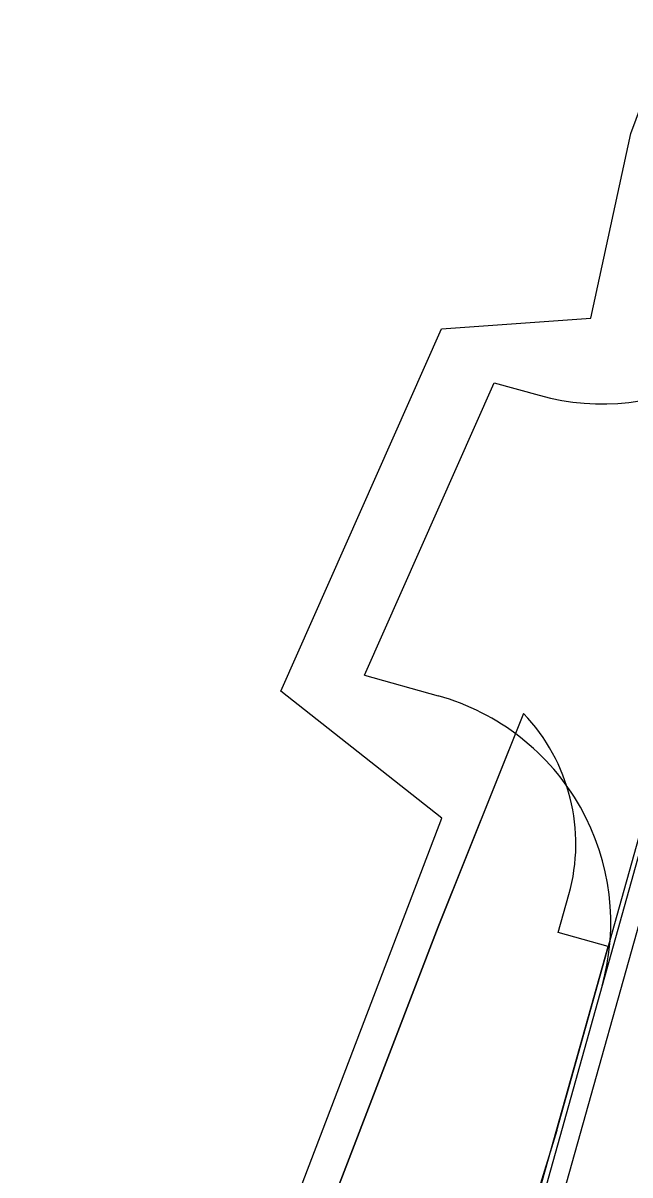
# Model space of a CAD drawing. Extents: x -14 to 1565148, y -25 to 642856.
# Drawn here: x 1564822.8 to 1564887.1, y 636640 to 636762.2 of the extents above; entities that cross this region are included whole.
import ezdxf

# ---------------------------------------------------------------- set-up
doc = ezdxf.new("R2010")
doc.units = 0
for name, color, linetype in [('PV_P_EOP', 7, 'Continuous'), ('PV_X_COP', 7, 'Continuous'), ('PV_X_EOP', 7, 'Continuous'), ('SC_Scratch2', 7, 'Continuous'), ('SC_Shading2', 7, 'Continuous')]:
    doc.layers.add(name, color=color, linetype=linetype)

msp = doc.modelspace()

# ---------------------------------------------------------------- linework, layer by layer
at = {"layer": 'PV_P_EOP'}
for p, q in [((1564877.42, 636635.77), (1564891.06, 636684.58)), ((1564879.39, 636644.67), (1564890.58, 636684.71)), ((1564879.39, 636644.67), (1564876.46, 636635.13))]:
    msp.add_line(p, q, dxfattribs=at)
at = {"layer": 'PV_X_COP'}
for p, q in [((1564858.99, 636692.99), (1564872.76, 636724.03)), ((1564872.76, 636724.03), (1564877.51, 636722.7)), ((1564858.99, 636692.99), (1564866.83, 636690.8))]:
    msp.add_line(p, q, dxfattribs=at)
for centre, start, end in [((1564884.23, 636746.78), 254.4119, 341.0759), ((1564860.11, 636666.72), 344.3818, 74.4119)]:
    msp.add_arc(centre, 25, start, end, dxfattribs=at)
at = {"layer": 'PV_X_EOP'}
msp.add_line((1564879.34, 636635.23), (1564892.99, 636684.04), dxfattribs=at)
at = {"layer": 'SC_Scratch2'}
msp.add_lwpolyline([(1564810, 636588.23), (1564819, 636586.27), (1564835.4, 636600.74), (1564848.34, 636628.37), (1564867.22, 636677.84), (1564850.13, 636691.31), (1564867.18, 636729.74), (1564882.99, 636730.87), (1564887.25, 636750.48), (1564889.51, 636756.56), (1564896.53, 636760.69), (1564934.64, 636852.21), (1564931.5, 636860.51), (1564963.61, 636935.59), (1565016, 636910.37), (1565066.95, 637015.09), (1565066.56, 637021.36), (1565095.52, 637086.62), (1565100.86, 637084.47), (1565085.02, 637039.81), (1565069.13, 636991.54), (1565034.13, 636908.99)], dxfattribs=at)
at = {"layer": 'SC_Shading2'}
for points in [[(1564824.78, 636583.47), (1564828.46, 636585.57), (1564834.52, 636591.95), (1564841.71, 636603.71), (1564852.59, 636629.21), (1564866.82, 636666.3), (1564875.89, 636688.95)], [(1564875.87, 636688.92), (1564866.82, 636666.3), (1564852.59, 636629.21), (1564841.71, 636603.71), (1564834.52, 636591.95), (1564828.46, 636585.57), (1564824.82, 636583.49)], [(1564873.99, 636634.68), (1564876.34, 636634.02), (1564884.84, 636664.2), (1564879.55, 636665.68), (1564880.68, 636669.71)]]:
    msp.add_lwpolyline(points, dxfattribs=at)
msp.add_arc((1564861.41, 636675.1), 20, 344.3818, 43.7058, dxfattribs=at)

doc.saveas('drawing.dxf')
